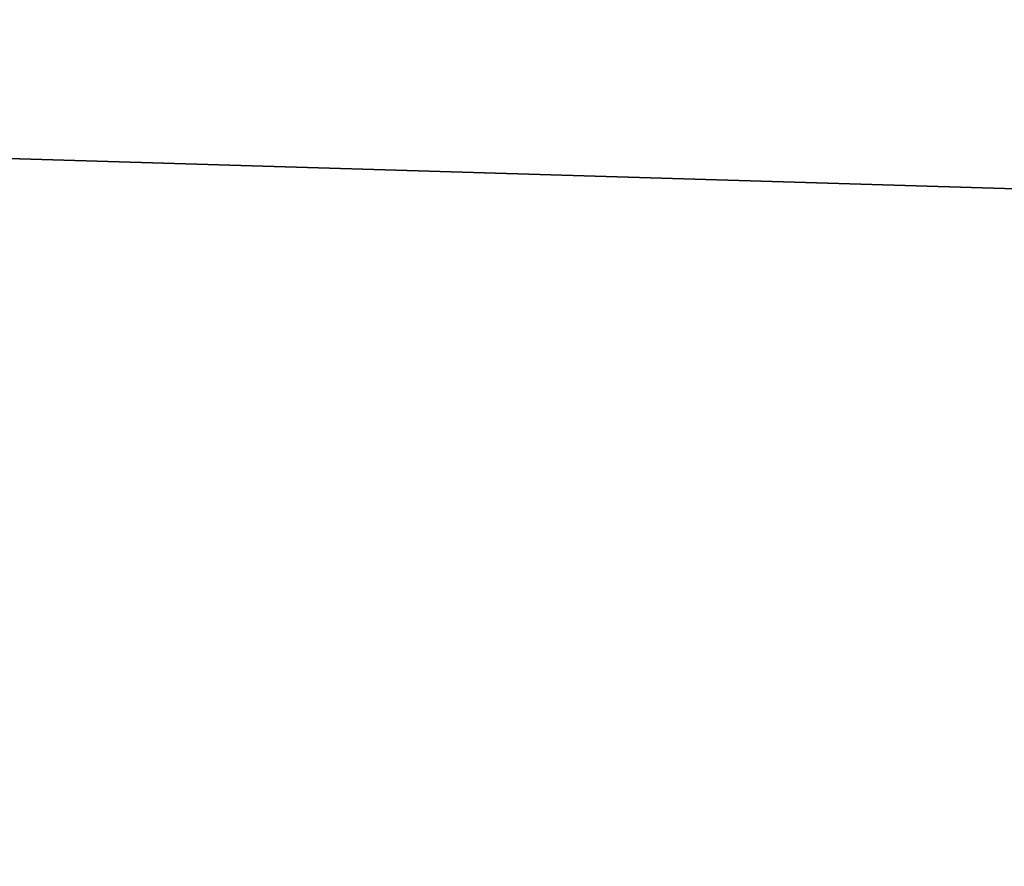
# Model space of a CAD drawing. Header units: millimetres. Extents: x -522 to 188, y -54 to 63.
# Tile 341 of 656: x -4.1346 to -4.1186, y -36.7863 to -36.7725. Entities that reach past the tile are written whole.
import ezdxf

# ---------------------------------------------------------------- set-up
doc = ezdxf.new("R2010")
doc.units = ezdxf.units.MM
doc.header["$LTSCALE"] = 65.185185
for name, color, linetype in [('1', 7, 'CONTINUOUS'), ('2', 7, 'CONTINUOUS'), ('8', 7, 'CONTINUOUS'), ('9', 7, 'CONTINUOUS')]:
    doc.layers.add(name, color=color, linetype=linetype)

msp = doc.modelspace()

# ---------------------------------------------------------------- linework, layer by layer
at = {"layer": '1', "color": 7, "linetype": 'CONTINUOUS'}
for points in [[(-4.178775, -36.8, -12.310068), (-3.364648, 23, -12.557036), (-3.364709, -36.8, -12.557017), (-4.178775, -36.8, -12.310068)], [(-4.178713, 23, -12.310092), (-3.364648, 23, -12.557036), (-4.178775, -36.8, -12.310068), (-4.178713, 23, -12.310092)]]:
    msp.add_3dface(points, dxfattribs=at)
at = {"layer": '2', "color": 7, "linetype": 'CONTINUOUS'}
for points in [[(-3.364709, -36.8, 12.557017), (-4.178713, 23, 12.310092), (-4.178775, -36.8, 12.310068), (-3.364709, -36.8, 12.557017)], [(-3.364648, 23, 12.557036), (-4.178713, 23, 12.310092), (-3.364709, -36.8, 12.557017), (-3.364648, 23, 12.557036)]]:
    msp.add_3dface(points, dxfattribs=at)
at = {"layer": '8', "color": 3, "linetype": 'CONTINUOUS'}
for points in [[(-3.580653, -36.770913, -10.548265), (-4.217377, -36.792709, -10.181648), (-4.262876, -36.770913, -10.291494), (-3.580653, -36.770913, -10.548265)], [(-3.542435, -36.792709, -10.435678), (-4.217377, -36.792709, -10.181648), (-3.580653, -36.770913, -10.548265), (-3.542435, -36.792709, -10.435678)]]:
    msp.add_3dface(points, dxfattribs=at)
at = {"layer": '9', "color": 3, "linetype": 'CONTINUOUS'}
for points in [[(-4.217377, -36.792709, 10.181648), (-3.542435, -36.792709, 10.435678), (-4.262876, -36.770913, 10.291494), (-4.217377, -36.792709, 10.181648)], [(-4.262876, -36.770913, 10.291494), (-3.542435, -36.792709, 10.435678), (-3.580653, -36.770913, 10.548265), (-4.262876, -36.770913, 10.291494)]]:
    msp.add_3dface(points, dxfattribs=at)

doc.saveas('drawing.dxf')
